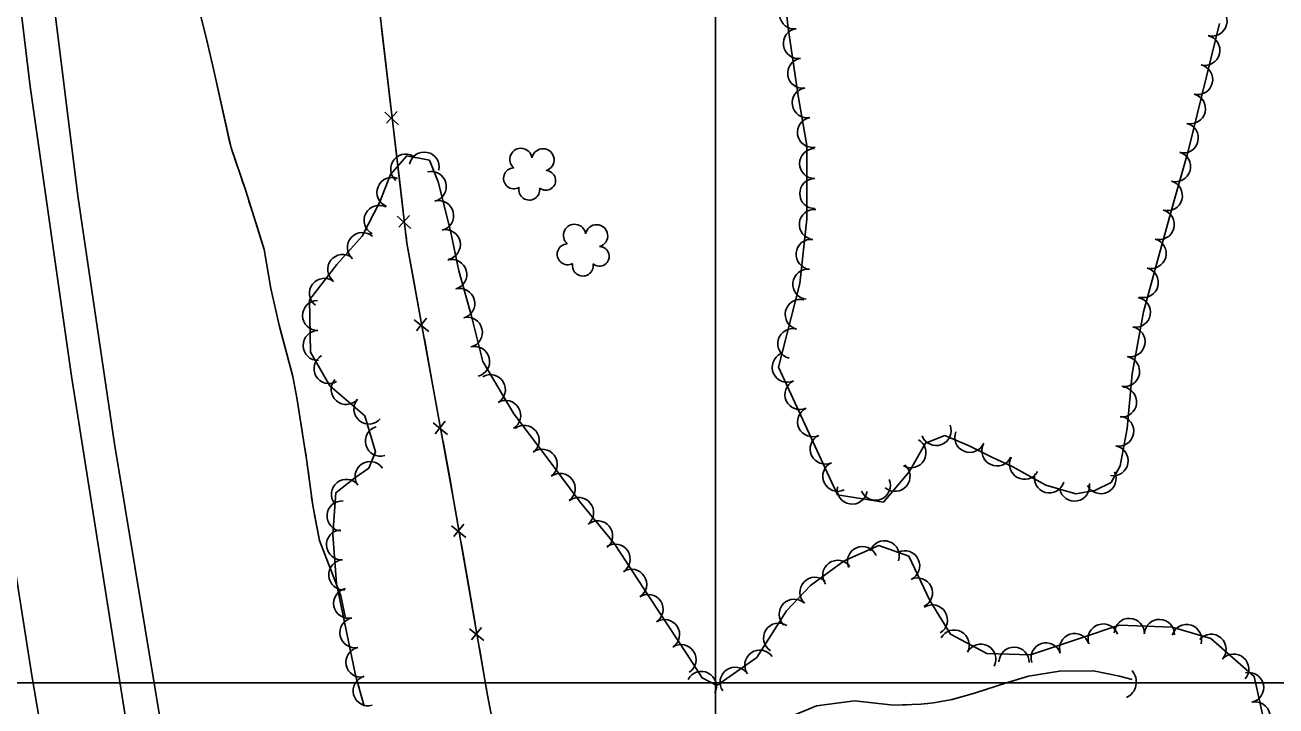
# Model space of a CAD drawing. Extents: x 353423 to 364002, y 127000 to 201942.
# Drawn here: x 361816.2 to 362149.2, y 129993.8 to 130175.1 of the extents above; entities that cross this region are included whole.
import ezdxf

# ---------------------------------------------------------------- set-up
doc = ezdxf.new("R2010")
doc.units = 0
for name, color, linetype in [('E_DTM_SlopeBottom', 7, 'Continuous'), ('E_DTM_SlopeTop', 7, 'Continuous'), ('E_FEN_Generic', 7, 'Continuous'), ('E_LAND_TreeLine', 7, 'Continuous'), ('E_STRUCT_WingWall', 7, 'Continuous')]:
    doc.layers.add(name, color=color, linetype=linetype)

msp = doc.modelspace()

# ---------------------------------------------------------------- linework, layer by layer
at = {"layer": 'E_DTM_SlopeBottom'}
for p, q in [((361911.96, 130151.86), (361915.61, 130148.55)), ((361915.2, 130152.07), (361912.38, 130148.92)), ((361915.23, 130124.2), (361918.88, 130120.89)), ((361918.46, 130124.41), (361915.64, 130121.26)), ((361919.77, 130096.62), (361923.62, 130093.54)), ((361922.99, 130097.03), (361920.37, 130093.71)), ((361924.76, 130069.22), (361928.61, 130066.14)), ((361927.98, 130069.63), (361925.36, 130066.31)), ((361929.7, 130041.82), (361933.52, 130038.71)), ((361932.92, 130042.21), (361930.27, 130038.91)), ((361934.46, 130014.38), (361938.29, 130011.27)), ((361937.68, 130014.76), (361935.04, 130011.47))]:
    msp.add_line(p, q, dxfattribs=at)
for points in [[(361878.29, 131213.33), (361899.27, 131100.66), (361913.24, 131015.71), (361906.05, 130937.86), (361898.42, 130874.63), (361891.8, 130814.89), (361881.91, 130738), (361866.46, 130610.19), (361874.59, 130520.63), (361883.58, 130429.17), (361894.43, 130324.49), (361908.79, 130193.64), (361917.83, 130117.01), (361930.34, 130048.28), (361939.3, 129996.68), (362022.57, 129560.44)], [(361911.06, 130174.34), (361912.39, 130163.1)], [(361912.39, 130163.1), (361913.55, 130153.21)], [(361914.33, 130146.68), (361915.65, 130135.44)], [(361915.65, 130135.44), (361916.82, 130125.55)], [(361917.59, 130119.02), (361917.83, 130117.01), (361919.49, 130107.87)], [(361919.49, 130107.87), (361921.27, 130098.07)], [(361922.45, 130091.6), (361924.48, 130080.46)], [(361924.48, 130080.46), (361926.26, 130070.67)], [(361927.44, 130064.2), (361929.47, 130053.06)], [(361929.47, 130053.06), (361930.34, 130048.28), (361931.21, 130043.26)], [(361932.34, 130036.78), (361934.27, 130025.63)], [(361934.27, 130025.63), (361935.98, 130015.82)], [(361937.1, 130009.34), (361939.04, 129998.18)], [(361939.04, 129998.18), (361939.3, 129996.68), (361940.88, 129988.4)]]:
    msp.add_lwpolyline(points, dxfattribs=at)
msp.add_arc((362107.41, 130000.22), 4.57, 295.2485, 41.4881, dxfattribs=at)
at = {"layer": 'E_DTM_SlopeTop'}
for points in [[(361701.71, 131202.96), (361710.41, 131099.75), (361718.15, 131001.73), (361725.6, 130912.08), (361731.83, 130832.5), (361740.13, 130729.92), (361747.85, 130638.26), (361755.19, 130548.83), (361763.8, 130450.51), (361773.84, 130337.52), (361783.76, 130245.75), (361795.06, 130153.15), (361806.86, 130072.06), (361818.04, 130001.45), (361830.16, 129930.92), (361844.27, 129852.76), (361857.57, 129783.56), (361872.27, 129708.43), (361889.25, 129627.5), (361902.32, 129562.71), (361920.83, 129470.75), (361933.75, 129405.47), (361954.61, 129303.95)], [(361978.48, 129307.03), (361938.07, 129500.9), (361920.01, 129589.3), (361899.44, 129690.14), (361881.21, 129779.34), (361862.54, 129877.8), (361843.33, 129987.94), (361828.53, 130081.63), (361817.52, 130158.71), (361805.56, 130257.48), (361794.34, 130363.06), (361783.52, 130487.48), (361775.19, 130584.98), (361765.97, 130700.85), (361755.64, 130826.83), (361744.53, 130965.28), (361734.5, 131085.4), (361724.97, 131204.46)], [(361734.02, 131204.53), (361744.47, 131075.92), (361754.78, 130951.04), (361764.16, 130835.27), (361772.34, 130730.19), (361780.74, 130632.05), (361787.65, 130543.66), (361795.79, 130445.01), (361804.28, 130345.72), (361813.81, 130262.96), (361823.3, 130185.29), (361830.22, 130129.6), (361839.96, 130063.62), (361853.52, 129981.74), (361868.3, 129895.14), (361884.41, 129807.54), (361900.64, 129728.29), (361918.01, 129641.67), (361937.34, 129550.79), (361957.21, 129452.35), (361974.28, 129367.89), (361986.96, 129308.18)]]:
    msp.add_lwpolyline(points, dxfattribs=at)
at = {"layer": 'E_FEN_Generic'}
for points in [[(362017.27, 130192.6), (362019.31, 130174.22), (362021.95, 130156.24), (362024.25, 130143.02), (362024.3, 130123.39), (362022.45, 130106.26), (362016.75, 130084.01), (362032.47, 130050.07), (362044.67, 130048.1), (362051.53, 130056.17), (362055.86, 130063.81), (362060.99, 130065.79), (362067.5, 130063.12), (362073.66, 130059.97), (362079.13, 130057.48), (362087.86, 130052.63), (362095.84, 130050.27), (362100.97, 130051.18), (362105.3, 130053.35), (362107.72, 130057.76), (362109.54, 130067.73), (362110.86, 130082.21), (362113.89, 130098.71), (362117.95, 130113.67), (362122.05, 130128.37), (362125.77, 130141.48), (362129.51, 130156.67), (362134.13, 130175.51)], [(362017.27, 130192.6), (362019.31, 130174.22), (362021.95, 130156.24), (362024.25, 130143.02), (362024.3, 130123.39), (362022.45, 130106.26), (362016.75, 130084.01), (362032.47, 130050.07), (362044.67, 130048.1), (362051.53, 130056.17), (362055.86, 130063.81), (362060.99, 130065.79), (362067.5, 130063.12), (362073.66, 130059.97), (362079.13, 130057.48), (362087.86, 130052.63), (362095.84, 130050.27), (362100.97, 130051.18), (362105.3, 130053.35), (362107.72, 130057.76), (362109.54, 130067.73), (362110.86, 130082.21), (362113.89, 130098.71), (362117.95, 130113.67), (362122.05, 130128.37), (362125.77, 130141.48), (362129.51, 130156.67), (362134.13, 130175.51)], [(362145.94, 129990.02), (362143.39, 130001.69), (362131.82, 130011.77), (362121.55, 130014.86), (362107.43, 130015.36), (362096.87, 130011.76), (362083.79, 130007.46), (362072.17, 130007.81), (362062.48, 130012.99), (362057.01, 130021.89), (362051.42, 130033.71), (362043.48, 130036.52), (362034.24, 130032.46), (362025.26, 130025.93), (362018.9, 130019.2), (362010.99, 130006.76), (362000.27, 129999.3), (361996.42, 130001.29), (361992.21, 130007.82), (361982.5, 130022.64), (361973.1, 130036.97), (361963.93, 130048.12), (361955.16, 130059.92), (361946.28, 130071.59), (361937.99, 130085.55), (361934.99, 130097.61), (361931.66, 130109.65), (361929.43, 130120.34), (361926.14, 130133.37), (361923.82, 130139.12), (361917.83, 130140.29), (361913.48, 130135.28), (361910.58, 130128.03), (361905.88, 130118.86), (361899.14, 130111.38), (361891.88, 130101.9), (361892.12, 130088.04), (361897.28, 130079.08), (361906.63, 130071.03), (361909.41, 130061.52), (361907.64, 130057.17), (361903.91, 130054.6), (361898.87, 130050.58), (361898.1, 130039.45), (361899.07, 130026.32), (361901.57, 130014.5), (361904.14, 130002.07), (361906.44, 129993.81)]]:
    msp.add_lwpolyline(points, dxfattribs=at)
for centre, radius, start, end in [((362021, 130178.03), 4, 96.3513, 276.336), ((362132.13, 130176.13), 4, 255.4553, 75.44), ((362022.02, 130170.17), 4, 98.3366, 278.3213), ((362130.22, 130168.34), 4, 256.2229, 76.2076), ((362023.18, 130162.25), 4, 98.3366, 278.3213), ((362128.31, 130160.57), 4, 256.2229, 76.2076), ((362024.39, 130154.4), 4, 99.9115, 279.8962), ((362126.4, 130152.8), 4, 256.1624, 76.1471), ((362025.77, 130146.52), 4, 99.9115, 279.8962), ((362124.49, 130145.03), 4, 256.1624, 76.1471), ((361917.5, 130136.72), 4, 49.0289, 229.0136), ((361922.42, 130137.26), 4, 348.9132, 168.8979), ((361948.18, 130139.31), 2.97, 8.3641, 229.598), ((361954.04, 130139.19), 2.97, 286.0149, 168.9882), ((362026.36, 130138.21), 4, 90.1536, 270.1383), ((362122.43, 130137.38), 4, 254.1749, 74.1595), ((361946.32, 130134.27), 2.78, 91.335, 299.108), ((361913.84, 130130.53), 4, 68.2308, 248.2154), ((361924.3, 130132.1), 4, 284.1742, 104.1588), ((361954.8, 130133.72), 2.61, 230.7202, 88.6528), ((362026.38, 130130.22), 4, 90.1536, 270.1383), ((362120.24, 130129.68), 4, 254.1749, 74.1595), ((361950.39, 130131.26), 2.78, 168.012, 9.0231), ((361910.41, 130123.1), 4, 62.8232, 242.8079), ((361926.26, 130124.34), 4, 284.1742, 104.1588), ((362026.26, 130121.99), 4, 83.8378, 263.8225), ((362118.09, 130121.97), 4, 254.4399, 74.4246), ((361928.06, 130116.64), 4, 281.8074, 101.7921), ((361962.44, 130119.09), 2.97, 8.3641, 229.598), ((361968.29, 130118.97), 2.97, 286.0149, 168.9882), ((361905.98, 130115.85), 4, 47.9917, 227.9764), ((361960.58, 130114.05), 2.78, 91.335, 299.108), ((362025.4, 130114.04), 4, 83.8378, 263.8225), ((362115.94, 130114.26), 4, 254.4399, 74.4246), ((361900.74, 130110.03), 4, 52.5747, 232.5594), ((361969.05, 130113.5), 2.61, 230.7202, 88.6528), ((361929.76, 130108.68), 4, 285.48, 105.4647), ((361964.65, 130111.05), 2.78, 168.012, 9.0231), ((362024.54, 130106.08), 4, 83.8378, 263.8225), ((362113.84, 130106.53), 4, 254.8213, 74.8059), ((361895.88, 130103.68), 4, 52.5747, 232.5594), ((361931.89, 130100.97), 4, 285.48, 105.4647), ((361894.04, 130097.79), 4, 91.0204, 271.005), ((362022.51, 130098.04), 4, 75.6332, 255.6179), ((362111.75, 130098.63), 4, 259.613, 79.5977), ((361933.91, 130093.29), 4, 283.9377, 103.9223), ((361894.19, 130089.79), 4, 91.0204, 271.005), ((362020.52, 130090.29), 4, 75.6332, 255.6179), ((362110.31, 130090.76), 4, 259.613, 79.5977), ((361897.07, 130083.63), 4, 119.93, 299.9147), ((361935.83, 130085.52), 4, 283.9377, 103.9223), ((362019.06, 130084), 4, 114.8549, 294.8396), ((362108.86, 130082.89), 4, 259.613, 79.5977), ((361901.64, 130078.09), 4, 139.2986, 319.2833), ((361940.02, 130078.03), 4, 300.7245, 120.7091), ((362022.42, 130076.74), 4, 114.8549, 294.8396), ((362108.08, 130074.74), 4, 264.7854, 84.7701), ((361907.7, 130072.87), 4, 139.2986, 319.2833), ((361944.11, 130071.15), 4, 300.7245, 120.7091), ((362025.79, 130069.48), 4, 114.8549, 294.8396), ((362107.28, 130066.98), 4, 259.6305, 79.6152), ((361910.78, 130064.31), 4, 106.3095, 286.2942), ((361949.01, 130064.54), 4, 307.2557, 127.2404), ((362058.69, 130067.15), 4, 201.1154, 21.1001), ((362067.65, 130065.32), 4, 157.6736, 337.6583), ((362029.15, 130062.22), 4, 114.8549, 294.8396), ((362051.99, 130061.23), 4, 240.47, 60.4547), ((362074.88, 130061.72), 4, 155.4516, 335.4363), ((361953.84, 130058.18), 4, 306.6374, 126.6221), ((362082.22, 130058.16), 4, 150.9937, 330.9784), ((362105.83, 130059.11), 4, 259.6305, 79.6152), ((361908, 130054.88), 4, 34.6086, 214.5932), ((362032.51, 130054.96), 4, 114.8549, 294.8396), ((362047.75, 130054.96), 4, 229.6592, 49.6439), ((361901.72, 130050.17), 4, 38.6008, 218.5854), ((361958.61, 130051.76), 4, 306.6374, 126.6221), ((362042.53, 130052.59), 4, 202.674, 22.6587), ((362088.83, 130054.53), 4, 163.4747, 343.4594), ((362102.58, 130054.33), 4, 206.6309, 26.6156), ((362036.34, 130051.57), 4, 170.8143, 350.799), ((362095.54, 130052.34), 4, 190.1092, 10.0938), ((361900.54, 130044.42), 4, 86.0351, 266.0198), ((361963.52, 130045.32), 4, 309.4652, 129.4498), ((361900.4, 130036.74), 4, 94.2309, 274.2156), ((361968.6, 130039.14), 4, 309.4652, 129.4498), ((361973.25, 130032.93), 4, 303.2546, 123.2393), ((362044.9, 130033.8), 4, 340.5378, 160.5225), ((362039.06, 130032.29), 4, 23.7488, 203.7335), ((362050.31, 130031.16), 4, 295.2976, 115.2823), ((361900.99, 130028.76), 4, 94.2309, 274.2156), ((361977.64, 130026.23), 4, 303.2546, 123.2393), ((362032.51, 130028.61), 4, 36.0218, 216.0064), ((362026.4, 130024.09), 4, 46.6572, 226.6419), ((362053.73, 130023.93), 4, 295.2976, 115.2823), ((361902.3, 130021.17), 4, 101.9613, 281.946), ((361982.02, 130019.54), 4, 303.2438, 123.2284), ((362020.91, 130018.27), 4, 46.6572, 226.6419), ((362057.71, 130016.74), 4, 301.6109, 121.5955), ((361903.95, 130013.33), 4, 101.6993, 281.684), ((361986.41, 130012.85), 4, 303.2438, 123.2284), ((362110.12, 130013.17), 4, 357.9686, 177.9533), ((362118.11, 130012.89), 4, 357.9686, 177.9533), ((362016.76, 130011.92), 4, 57.5556, 237.5402), ((362063.52, 130010.06), 4, 331.8904, 151.875), ((362103.15, 130011.69), 4, 18.8226, 198.8073), ((362125.39, 130011.52), 4, 343.2674, 163.2521), ((361990.78, 130006.17), 4, 302.824, 122.8087), ((362070.58, 130006.29), 4, 331.8904, 151.875), ((362087.95, 130006.63), 4, 18.2175, 198.2022), ((362095.55, 130009.13), 4, 18.2175, 198.2022), ((362131.88, 130008.94), 4, 318.9418, 138.9265), ((361905.57, 130005.5), 4, 101.6993, 281.684), ((362011.73, 130004.72), 4, 34.8257, 214.8104), ((362079.42, 130005.5), 4, 358.2927, 178.2774), ((362137.92, 130003.68), 4, 318.9418, 138.9265), ((362005.17, 130000.16), 4, 34.8257, 214.8104), ((361907.48, 129997.88), 4, 105.5457, 285.5304), ((361996.21, 129999.05), 4, 332.7047, 152.6894), ((362141.89, 129998.74), 4, 282.3465, 102.3311), ((362143.6, 129990.92), 4, 282.3465, 102.3311)]:
    msp.add_arc(centre, radius, start, end, dxfattribs=at)
at = {"layer": 'E_LAND_TreeLine'}
for p, q in [((362000, 129000), (362000, 131500)), ((360000, 130000), (363500, 130000))]:
    msp.add_line(p, q, dxfattribs=at)
at = {"layer": 'E_STRUCT_WingWall'}
for points in [[(361813.58, 130455.77), (361819.01, 130413.37), (361823.13, 130382.16), (361827.22, 130345.82), (361832.26, 130309.63), (361837.42, 130278.25), (361843.39, 130251.18), (361851.39, 130222.32), (361858.5, 130195.16), (361864.31, 130172.08), (361866.42, 130163), (361870.99, 130142.36), (361874.81, 130131.2), (361879.85, 130115.3), (361881.6, 130104.97), (361883.79, 130095.19), (361887.45, 130081.57), (361888.49, 130075.89), (361891.11, 130059.54), (361892.73, 130047.18), (361894.51, 130037.84), (361898.04, 130028.95), (361900.23, 130023.16), (361901.43, 130017.24)], [(361857.41, 130199.31), (361858.5, 130195.16), (361864.31, 130172.08), (361864.47, 130171.4)], [(361864.47, 130171.4), (361866.42, 130163), (361870.78, 130143.29)], [(361871.96, 130139.5), (361872.61, 130137.62)], [(361873.89, 130133.86), (361874.54, 130131.98)], [(361875.76, 130128.2), (361876.36, 130126.31)], [(361877.56, 130122.52), (361879.85, 130115.3), (361881.6, 130104.97), (361883.79, 130095.19), (361883.98, 130094.47)], [(361883.98, 130094.47), (361887.45, 130081.57), (361888.49, 130075.89), (361890.02, 130066.34)], [(361890.65, 130062.42), (361890.97, 130060.45)], [(361891.51, 130056.52), (361891.77, 130054.55)], [(361892.28, 130050.61), (361892.54, 130048.64)], [(361893.2, 130044.72), (361894.51, 130037.84), (361898.04, 130028.95), (361900.23, 130023.16), (361901.43, 130017.24)], [(362110.89, 130000.87), (362107.51, 130001.76), (362100.59, 130003.21), (362091.5, 130003.14), (362083.27, 130001.74), (362077.69, 130000.11), (362068.92, 129997.24), (362062.93, 129995.53), (362057.95, 129994.7), (362054.63, 129994.28), (362047.35, 129994.06), (362036.92, 129995.17), (362026.82, 129993.84), (362018.91, 129990.61), (362016.68, 129954.25), (362016.75, 129937.89), (362018.69, 129923.03), (362017.77, 129912.23), (362017.47, 129902.54), (362017.57, 129895.59), (362017.32, 129892.2)], [(362110.89, 130000.87), (362107.51, 130001.76), (362100.59, 130003.21), (362091.5, 130003.14), (362083.27, 130001.74), (362077.69, 130000.11), (362076.61, 129999.76)], [(362072.03, 129998.26), (362069.74, 129997.5)], [(362050.83, 129994.16), (362047.35, 129994.06), (362036.92, 129995.17), (362026.82, 129993.84), (362018.91, 129990.61), (362018.77, 129988.37)], [(362058.03, 129994.72), (362057.95, 129994.7), (362055.64, 129994.41)], [(362065.11, 129996.15), (362062.93, 129995.53), (362062.79, 129995.51)]]:
    msp.add_lwpolyline(points, dxfattribs=at)

doc.saveas('drawing.dxf')
